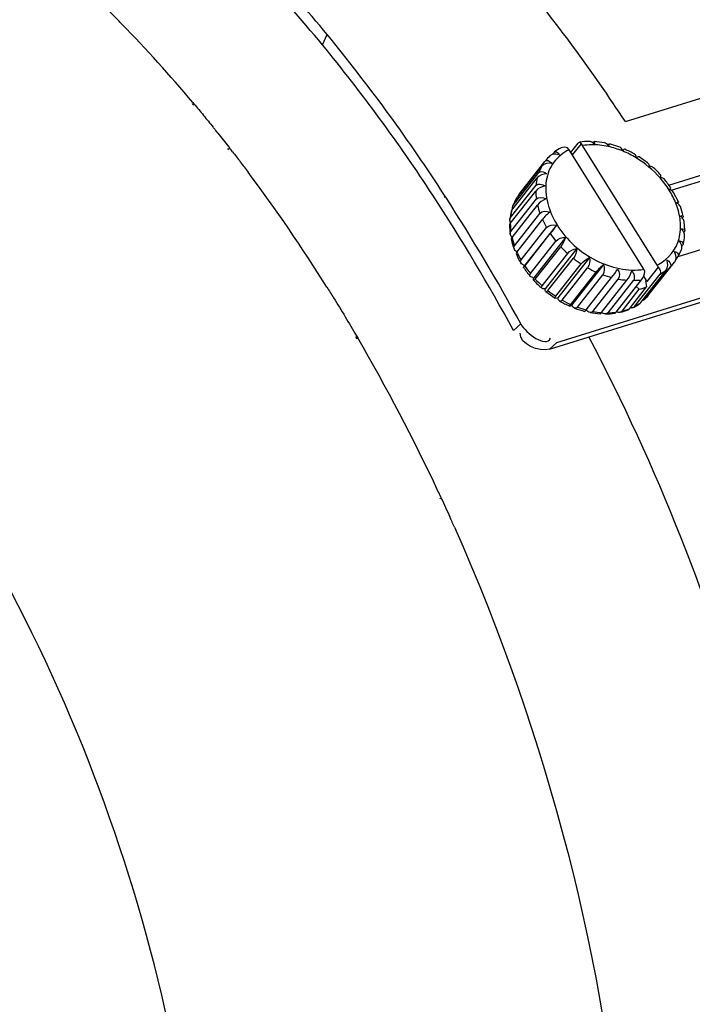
# Paper-space layout 'Sheet' of a CAD drawing. Header units: inches. Extents: x 0.2 to 10.8, y 0.2 to 8.3.
# Tile 306 of 545: x 5.274 to 5.454, y 6.7 to 6.964. Entities that reach past the tile are written whole.
import ezdxf

# ---------------------------------------------------------------- set-up
doc = ezdxf.new("R2010")
doc.units = ezdxf.units.IN
doc.header["$MEASUREMENT"] = 0
doc.layers.get('0').update_dxf_attribs({"lineweight": 5})
doc.layers.add('02___PRT_ALL_AXES', color=7, linetype='Continuous')

psp = doc.layouts.new('Sheet')

# ---------------------------------------------------------------- linework, layer by layer
at = {"color": 0, "linetype": 'ByBlock', "lineweight": -3}
for p, q in [((5.355163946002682, 6.957327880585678), (5.356476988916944, 6.960046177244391)), ((5.436450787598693, 6.936726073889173), (5.469488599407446, 6.947007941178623)), ((5.320404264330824, 6.941877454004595), (5.320740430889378, 6.941477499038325)), ((5.320254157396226, 6.941554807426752), (5.320580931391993, 6.941136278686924)), ((5.424197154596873, 6.931247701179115), (5.424553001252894, 6.93077089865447)), ((5.428122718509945, 6.931381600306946), (5.428131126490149, 6.930700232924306)), ((5.329689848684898, 6.929469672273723), (5.329968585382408, 6.929112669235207)), ((5.329994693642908, 6.93004262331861), (5.330273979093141, 6.929684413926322)), ((5.417215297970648, 6.928375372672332), (5.41738088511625, 6.928539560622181)), ((5.421334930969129, 6.929170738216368), (5.420948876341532, 6.929649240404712)), ((5.441358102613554, 6.897127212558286), (5.421334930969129, 6.929170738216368)), ((5.421807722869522, 6.928414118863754), (5.423799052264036, 6.930946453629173)), ((5.424553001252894, 6.93077089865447), (5.422202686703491, 6.927782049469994)), ((5.424553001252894, 6.93077089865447), (5.424939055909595, 6.930292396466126)), ((5.44496222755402, 6.898248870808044), (5.424939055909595, 6.930292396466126)), ((5.431851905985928, 6.930349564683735), (5.432173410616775, 6.930721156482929)), ((5.434956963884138, 6.929852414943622), (5.432188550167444, 6.930727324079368)), ((5.408020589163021, 6.917341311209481), (5.414845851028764, 6.926020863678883)), ((5.415001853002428, 6.92622384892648), (5.414845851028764, 6.926020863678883)), ((5.416815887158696, 6.927867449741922), (5.417215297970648, 6.928375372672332)), ((5.448099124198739, 6.919684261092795), (5.469889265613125, 6.926465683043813)), ((5.40722428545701, 6.916129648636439), (5.414049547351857, 6.924809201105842)), ((5.448672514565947, 6.918309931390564), (5.468138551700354, 6.924368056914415)), ((5.405972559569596, 6.912974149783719), (5.412797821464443, 6.921653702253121)), ((5.406413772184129, 6.914401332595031), (5.413239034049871, 6.923080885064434)), ((5.405572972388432, 6.909424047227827), (5.412398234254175, 6.91810359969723)), ((5.405639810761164, 6.911004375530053), (5.41246507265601, 6.919683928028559)), ((5.448343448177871, 6.918432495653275), (5.448613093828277, 6.918882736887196)), ((5.388133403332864, 6.916308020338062), (5.387923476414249, 6.916621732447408)), ((5.388248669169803, 6.916463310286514), (5.388042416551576, 6.916782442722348)), ((5.405732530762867, 6.907298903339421), (5.412557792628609, 6.915978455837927)), ((5.40722428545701, 6.916129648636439), (5.407148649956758, 6.916017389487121)), ((5.450662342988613, 6.91523939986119), (5.449373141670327, 6.917756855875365)), ((5.406059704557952, 6.905655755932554), (5.412868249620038, 6.914314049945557)), ((5.406267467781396, 6.914137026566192), (5.406413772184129, 6.914401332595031)), ((5.406687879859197, 6.903446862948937), (5.413513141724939, 6.912126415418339)), ((5.4073727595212, 6.901784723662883), (5.414187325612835, 6.910450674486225)), ((5.40846410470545, 6.89961660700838), (5.415289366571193, 6.908296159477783)), ((5.417940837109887, 6.90897074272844), (5.409422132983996, 6.898137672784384)), ((5.450614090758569, 6.900561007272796), (5.47965374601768, 6.909598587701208)), ((5.452384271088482, 6.907579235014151), (5.452202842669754, 6.909969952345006)), ((5.409472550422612, 6.898002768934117), (5.416297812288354, 6.906682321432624)), ((5.420395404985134, 6.905677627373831), (5.411876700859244, 6.894844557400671)), ((5.452104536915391, 6.907034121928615), (5.452192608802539, 6.907146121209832)), ((5.41098357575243, 6.895975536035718), (5.417808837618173, 6.904655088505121)), ((5.412282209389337, 6.894494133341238), (5.41910747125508, 6.90317368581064)), ((5.423407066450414, 6.902735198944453), (5.414888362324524, 6.891902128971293)), ((5.450617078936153, 6.900552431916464), (5.451498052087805, 6.90243309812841)), ((5.451547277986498, 6.903283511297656), (5.451793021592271, 6.90359601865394)), ((5.407362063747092, 6.901771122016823), (5.407100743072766, 6.901352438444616)), ((5.414136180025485, 6.89268278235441), (5.420961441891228, 6.901362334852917)), ((5.415668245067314, 6.891398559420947), (5.422493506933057, 6.900078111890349)), ((5.416126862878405, 6.875700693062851), (5.494216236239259, 6.900003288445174)), ((5.418050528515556, 6.87749124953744), (5.496139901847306, 6.901793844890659)), ((5.426844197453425, 6.900272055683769), (5.418325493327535, 6.889438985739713)), ((5.449959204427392, 6.899700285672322), (5.450541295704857, 6.90044051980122)), ((5.450616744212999, 6.900552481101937), (5.450541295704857, 6.90044051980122)), ((5.409472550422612, 6.898002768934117), (5.409153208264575, 6.897632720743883)), ((5.417784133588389, 6.88988225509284), (5.424609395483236, 6.898561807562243)), ((5.419482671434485, 6.888851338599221), (5.426307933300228, 6.897530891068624)), ((5.430556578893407, 6.898395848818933), (5.422037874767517, 6.887562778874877)), ((5.44055028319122, 6.888194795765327), (5.447375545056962, 6.896874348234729)), ((5.441647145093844, 6.896525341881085), (5.441358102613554, 6.897127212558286)), ((5.441666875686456, 6.889137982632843), (5.448492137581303, 6.897817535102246)), ((5.445251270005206, 6.897647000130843), (5.442228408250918, 6.89380288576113)), ((5.44496222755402, 6.898248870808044), (5.445251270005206, 6.897647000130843)), ((5.449589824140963, 6.899026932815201), (5.449757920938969, 6.899245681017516)), ((5.421768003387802, 6.887696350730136), (5.428593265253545, 6.896375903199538)), ((5.423558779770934, 6.886963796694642), (5.43038404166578, 6.895643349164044)), ((5.425943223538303, 6.886258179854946), (5.432738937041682, 6.894900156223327)), ((5.427718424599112, 6.885818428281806), (5.434543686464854, 6.894497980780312)), ((5.430048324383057, 6.885530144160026), (5.436865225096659, 6.894199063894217)), ((5.433966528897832, 6.885623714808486), (5.440791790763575, 6.894303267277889)), ((5.438909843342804, 6.887162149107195), (5.445735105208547, 6.895841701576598)), ((5.441304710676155, 6.895281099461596), (5.442228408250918, 6.89380288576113)), ((5.431779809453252, 6.885465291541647), (5.438605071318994, 6.894144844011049)), ((5.435565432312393, 6.885919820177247), (5.440172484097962, 6.891778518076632)), ((5.437521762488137, 6.886528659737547), (5.442128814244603, 6.892387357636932)), ((5.440172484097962, 6.891778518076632), (5.43934913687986, 6.892468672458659)), ((5.442228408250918, 6.89380288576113), (5.441818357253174, 6.894051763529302)), ((5.441818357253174, 6.894051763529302), (5.442128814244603, 6.892387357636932)), ((5.415100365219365, 6.891143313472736), (5.41762673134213, 6.889332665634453)), ((5.418325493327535, 6.889438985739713), (5.417661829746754, 6.889315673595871)), ((5.441574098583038, 6.889036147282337), (5.442763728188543, 6.890346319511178)), ((5.44038482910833, 6.88803070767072), (5.44055028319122, 6.888194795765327)), ((5.431779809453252, 6.885465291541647), (5.431115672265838, 6.885144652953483)), ((5.408379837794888, 6.882487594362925), (5.406455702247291, 6.880696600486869)), ((5.364068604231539, 6.879063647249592), (5.364438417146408, 6.878475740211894)), ((5.364289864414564, 6.879314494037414), (5.364644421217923, 6.878707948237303)), ((5.418050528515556, 6.87749124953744), (5.416126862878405, 6.875700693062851)), ((5.3866998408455, 6.835845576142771), (5.386840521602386, 6.835566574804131)), ((5.386928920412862, 6.836016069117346), (5.387061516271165, 6.835730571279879))]:
    psp.add_line(p, q, dxfattribs=at)
for centre, radius, start, end in [((5.050020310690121, 6.682022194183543), 0.4628202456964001, 33.38965720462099, 39.42371606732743), ((5.042797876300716, 6.710235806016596), 0.3615149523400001, 44.33750378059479, 44.49820812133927), ((5.027803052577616, 6.69593558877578), 0.382234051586, 40.0482617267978, 44.29978786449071), ((4.997578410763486, 6.665074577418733), 0.4645604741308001, 33.04847062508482, 39.41610476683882), ((5.00067141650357, 6.66595027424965), 0.4588745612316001, 33.16362278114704, 39.41873339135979), ((5.002376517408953, 6.674405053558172), 0.4155526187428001, 38.75547391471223, 38.88024852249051), ((5.001252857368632, 6.673503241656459), 0.4169934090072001, 38.59375236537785, 38.75545314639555), ((5.426758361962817, 6.912920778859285), 0.0185054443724, 90.2464503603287, 97.95503633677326), ((5.426641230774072, 6.909373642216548), 0.02205793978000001, 79.10832376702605, 86.14865854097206), ((4.99459302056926, 6.668253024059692), 0.4254739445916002, 37.7328693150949, 37.91178377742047), ((5.425396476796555, 6.917779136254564), 0.013417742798, 117.6284792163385, 126.6831181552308), ((5.427561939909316, 6.910735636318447), 0.0197740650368, 77.44356148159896, 90.7746410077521), ((5.425759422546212, 6.904599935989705), 0.0261910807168, 58.73452800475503, 67.81073117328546), ((5.424884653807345, 6.903488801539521), 0.02822420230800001, 60.08593744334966, 66.26602123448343), ((5.424855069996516, 6.918472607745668), 0.012536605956, 133.7158013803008, 141.8083470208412), ((5.42421350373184, 6.902349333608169), 0.02954720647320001, 51.35579120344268, 57.38578645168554), ((5.424466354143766, 6.918869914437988), 0.0119910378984, 150.3097747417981, 159.4407083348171), ((5.424453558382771, 6.902606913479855), 0.02919541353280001, 42.63841036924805, 48.70735782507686), ((4.968576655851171, 6.649065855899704), 0.4578001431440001, 32.09712240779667, 36.78290808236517), ((5.426132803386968, 6.918388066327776), 0.0137290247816, 166.2395145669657, 174.5838762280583), ((5.426607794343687, 6.904845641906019), 0.02545607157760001, 32.03170734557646, 41.18419220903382), ((5.425925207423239, 6.903875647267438), 0.02725139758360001, 33.56754712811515, 39.86453886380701), ((4.970131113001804, 6.646465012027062), 0.4977161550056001, 32.89598719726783, 33.12103776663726), ((5.429048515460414, 6.91828516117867), 0.0166512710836, 180.6247520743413, 187.9628093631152), ((4.956016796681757, 6.636382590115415), 0.5124300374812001, 28.47500584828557, 33.19984528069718), ((4.951327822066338, 6.634628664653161), 0.5199332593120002, 28.47094024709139, 32.82393279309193), ((5.418358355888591, 6.909620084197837), 0.01290699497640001, 150.2871294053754, 159.5146811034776), ((5.41765712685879, 6.910183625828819), 0.0120084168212, 150.9599646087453, 159.4374824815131), ((5.417395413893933, 6.91031955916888), 0.0117136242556, 150.2635441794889, 150.9198698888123), ((5.419880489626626, 6.909181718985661), 0.0144939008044, 166.0956167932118, 174.8151210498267), ((5.419413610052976, 6.90969401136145), 0.0138359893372, 167.6687280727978, 174.5655476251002), ((5.418765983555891, 6.909824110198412), 0.0131755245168, 166.1675948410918, 167.6199704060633), ((5.432723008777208, 6.918978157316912), 0.0203952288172, 193.2197352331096, 199.6302121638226), ((5.431889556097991, 6.906847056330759), 0.02055811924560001, 12.81137756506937, 20.11511673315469), ((5.436395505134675, 6.920451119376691), 0.02435594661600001, 204.2422559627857, 209.9375072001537), ((5.422223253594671, 6.909605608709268), 0.0166512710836, 180.6247520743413, 187.9628093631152), ((5.42588017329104, 6.909724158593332), 0.0205623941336, 192.8116371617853, 200.1138673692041), ((5.425897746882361, 6.910298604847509), 0.0203952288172, 193.2197352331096, 199.6302121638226), ((5.439298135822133, 6.922249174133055), 0.02777304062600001, 214.0905410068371, 219.3084592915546), ((5.437887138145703, 6.907388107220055), 0.0144918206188, 346.0948295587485, 354.815767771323), ((5.440922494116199, 6.923647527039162), 0.02991777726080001, 223.183486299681, 228.1489025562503), ((5.429216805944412, 6.911066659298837), 0.0241619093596, 203.7623498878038, 210.4734112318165), ((5.429570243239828, 6.911771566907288), 0.0243559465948, 204.2422559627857, 209.9375072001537), ((5.441188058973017, 6.923930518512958), 0.03030550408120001, 231.9120864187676, 236.8350501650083), ((5.43184893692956, 6.912700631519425), 0.02726190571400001, 213.568331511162, 219.8628574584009), ((5.432472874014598, 6.91356962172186), 0.02777304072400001, 214.0905410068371, 219.3084592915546), ((5.440449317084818, 6.922673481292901), 0.02884663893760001, 240.6445368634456, 245.7321501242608), ((5.439889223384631, 6.906947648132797), 0.0125505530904, 297.7611536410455, 306.6191641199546), ((5.440478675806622, 6.906193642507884), 0.0115920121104, 313.7324452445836, 321.8052043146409), ((5.433314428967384, 6.913966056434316), 0.02919909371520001, 222.6392509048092, 228.7074428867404), ((5.434097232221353, 6.91496797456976), 0.02991777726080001, 223.183486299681, 228.1489025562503), ((5.439340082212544, 6.919919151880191), 0.0258751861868, 249.7495344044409, 255.2196071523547), ((5.43851550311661, 6.916180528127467), 0.0220433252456, 259.6196227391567, 265.7065228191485), ((5.438391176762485, 6.912268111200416), 0.018124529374, 270.6761852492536, 277.6112556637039), ((5.436761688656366, 6.906185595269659), 0.0148053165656, 283.3192328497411, 291.254632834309), ((5.434362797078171, 6.915250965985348), 0.03030550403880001, 231.9120864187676, 236.8350501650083), ((5.433653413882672, 6.897514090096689), 0.0115920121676, 313.7324452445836, 321.8052043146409), ((5.432880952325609, 6.913081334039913), 0.02822418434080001, 240.0858675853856, 246.2659336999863), ((5.433624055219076, 6.913993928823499), 0.02884663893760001, 240.6445368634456, 245.7321501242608), ((5.43187416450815, 6.910585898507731), 0.02553179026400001, 249.2022985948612, 255.7213163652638), ((5.432514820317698, 6.911239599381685), 0.02587518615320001, 249.7495344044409, 255.2196071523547), ((5.431541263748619, 6.900670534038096), 0.0154750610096, 283.0200401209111, 291.4606244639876), ((5.432114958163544, 6.900469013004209), 0.0149527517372, 283.3417303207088, 289.7243316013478), ((5.432368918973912, 6.898790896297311), 0.0134177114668, 297.6278547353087, 306.6848383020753), ((5.433039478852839, 6.898310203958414), 0.0125992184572, 297.7704815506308, 305.5561389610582), ((5.433293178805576, 6.897938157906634), 0.012149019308, 305.6030559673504, 306.6796796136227), ((5.431123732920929, 6.907193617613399), 0.02205498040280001, 259.1085003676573, 266.1497520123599), ((5.431690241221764, 6.907500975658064), 0.0220433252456, 259.6196227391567, 265.7065228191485), ((5.431008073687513, 6.903639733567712), 0.0184957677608, 270.2439578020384, 277.9564464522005), ((5.431565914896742, 6.903588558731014), 0.0181245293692, 270.6761852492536, 277.6112556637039), ((4.918321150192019, 6.618585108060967), 0.5165930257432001, 25.08957719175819, 30.23417251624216), ((4.902176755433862, 6.610706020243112), 0.5345552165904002, 24.92873709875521, 25.12064774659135), ((4.898743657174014, 6.609131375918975), 0.5383322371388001, 24.1531143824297, 24.3105098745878), ((4.897941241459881, 6.608771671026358), 0.5392115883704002, 23.98068100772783, 24.15310206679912)]:
    psp.add_arc(centre, radius, start, end, dxfattribs=at)
for points, knots in [([(5.039905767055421, 6.987479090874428), (5.054727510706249, 7.005026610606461), (5.091835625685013, 7.034540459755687), (5.193310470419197, 7.048421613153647), (5.263581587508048, 7.00134691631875), (5.30065650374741, 6.963616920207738)], [0, 0, 0, 0, 0.2339893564, 0.4611403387, 1, 1, 1, 1]), ([(5.320740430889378, 6.941477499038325), (5.321603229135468, 6.940449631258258), (5.323322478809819, 6.938380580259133), (5.32502124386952, 6.936294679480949), (5.325867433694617, 6.935245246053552)], [0, 0, 0, 0, 0.4988658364, 1, 1, 1, 1]), ([(5.327170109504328, 6.93362138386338), (5.327643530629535, 6.933028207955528), (5.328588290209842, 6.931837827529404), (5.329526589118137, 6.930642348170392), (5.329994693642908, 6.93004262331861)], [0, 0, 0, 0, 0.4993924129, 1, 1, 1, 1]), ([(5.423799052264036, 6.930946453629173), (5.423860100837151, 6.931024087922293), (5.423974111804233, 6.931148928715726), (5.424127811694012, 6.931237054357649), (5.424197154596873, 6.931247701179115)], [0, 0, 0, 0, 0.5846769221, 1, 1, 1, 1]), ([(5.427725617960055, 6.931050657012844), (5.427795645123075, 6.931139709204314), (5.427905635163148, 6.931264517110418), (5.428061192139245, 6.931384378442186), (5.428122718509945, 6.931381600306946)], [0, 0, 0, 0, 0.6478144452, 1, 1, 1, 1]), ([(5.331088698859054, 6.928634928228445), (5.331785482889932, 6.927734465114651), (5.333174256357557, 6.925924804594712), (5.334548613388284, 6.924104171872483), (5.335233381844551, 6.923189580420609)], [0, 0, 0, 0, 0.4991310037, 1, 1, 1, 1]), ([(5.421334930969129, 6.929170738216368), (5.41974823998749, 6.928408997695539), (5.416845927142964, 6.926103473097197), (5.413963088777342, 6.918719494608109), (5.417537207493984, 6.907683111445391), (5.427605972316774, 6.898724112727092), (5.437091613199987, 6.896411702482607), (5.441358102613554, 6.897127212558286)], [0, 0, 0, 0, 0.1056853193, 0.2120642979, 0.456899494, 0.7402359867, 1, 1, 1, 1]), ([(5.417381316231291, 6.928537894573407), (5.417678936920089, 6.928755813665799), (5.418422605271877, 6.928413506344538), (5.418656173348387, 6.92793945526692), (5.418736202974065, 6.927776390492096)], [0, 0, 0, 0, 0.670046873, 1, 1, 1, 1]), ([(5.428131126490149, 6.930700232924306), (5.428066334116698, 6.930763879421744), (5.427933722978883, 6.930885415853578), (5.427791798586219, 6.930996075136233), (5.427719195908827, 6.93104734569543)], [0, 0, 0, 0, 0.5054051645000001, 1, 1, 1, 1]), ([(5.431902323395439, 6.930214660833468), (5.431889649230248, 6.930231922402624), (5.431864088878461, 6.930266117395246), (5.431837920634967, 6.930299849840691), (5.431824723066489, 6.930316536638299)], [0, 0, 0, 0, 0.5016385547, 1, 1, 1, 1]), ([(5.43218822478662, 6.930726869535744), (5.432238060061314, 6.930708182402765), (5.432003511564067, 6.930453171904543), (5.431979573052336, 6.930334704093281), (5.431902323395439, 6.930214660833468)], [0, 0, 0, 0, 0.2715843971, 1, 1, 1, 1]), ([(5.436243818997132, 6.92932507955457), (5.436183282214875, 6.929347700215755), (5.435988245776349, 6.929189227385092), (5.435835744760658, 6.92909454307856), (5.435727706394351, 6.929007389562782)], [0, 0, 0, 0, 0.3176703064, 1, 1, 1, 1]), ([(5.414845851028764, 6.926020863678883), (5.415035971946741, 6.92626263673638), (5.415938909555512, 6.926440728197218), (5.416455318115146, 6.925818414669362), (5.416701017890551, 6.925483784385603)], [0, 0, 0, 0, 0.4255765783, 1, 1, 1, 1]), ([(5.416821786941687, 6.9278604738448), (5.416700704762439, 6.927824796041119), (5.416477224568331, 6.927739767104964), (5.416274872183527, 6.927608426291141), (5.416192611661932, 6.927532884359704)], [0, 0, 0, 0, 0.5305676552, 1, 1, 1, 1]), ([(5.439440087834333, 6.927131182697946), (5.439394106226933, 6.927308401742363), (5.439295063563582, 6.927613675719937), (5.439081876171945, 6.927882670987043), (5.438958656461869, 6.927945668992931)], [0, 0, 0, 0, 0.5695180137, 1, 1, 1, 1]), ([(5.440138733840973, 6.927237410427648), (5.440061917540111, 6.927285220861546), (5.439796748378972, 6.927258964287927), (5.439578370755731, 6.927186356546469), (5.439440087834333, 6.927131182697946)], [0, 0, 0, 0, 0.37800165, 1, 1, 1, 1]), ([(5.413239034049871, 6.923080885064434), (5.413564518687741, 6.923494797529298), (5.414667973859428, 6.923332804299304), (5.415213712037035, 6.922843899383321), (5.4153843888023, 6.922676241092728)], [0, 0, 0, 0, 0.6875863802, 1, 1, 1, 1]), ([(5.442877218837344, 6.924668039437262), (5.442874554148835, 6.924827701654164), (5.442861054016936, 6.925087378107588), (5.442749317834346, 6.925357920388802), (5.442662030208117, 6.925417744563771)], [0, 0, 0, 0, 0.6014359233, 1, 1, 1, 1]), ([(5.443718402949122, 6.924542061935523), (5.443626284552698, 6.924620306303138), (5.443329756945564, 6.924699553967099), (5.443043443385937, 6.924687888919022), (5.442877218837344, 6.924668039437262)], [0, 0, 0, 0, 0.4192732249, 1, 1, 1, 1]), ([(5.445888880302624, 6.921725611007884), (5.445926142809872, 6.921865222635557), (5.445971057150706, 6.922060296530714), (5.445984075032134, 6.922324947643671), (5.445926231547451, 6.922373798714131)], [0, 0, 0, 0, 0.6561841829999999, 1, 1, 1, 1]), ([(5.446841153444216, 6.921342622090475), (5.446741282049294, 6.921459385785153), (5.446423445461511, 6.92163689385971), (5.446081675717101, 6.921705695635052), (5.445888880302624, 6.921725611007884)], [0, 0, 0, 0, 0.4421933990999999, 1, 1, 1, 1]), ([(5.40780952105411, 6.916866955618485), (5.407830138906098, 6.916952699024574), (5.407880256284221, 6.917112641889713), (5.407960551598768, 6.917261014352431), (5.40800750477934, 6.917324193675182)], [0, 0, 0, 0, 0.528373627, 1, 1, 1, 1]), ([(5.405972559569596, 6.912974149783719), (5.405934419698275, 6.912925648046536), (5.405869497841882, 6.912827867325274), (5.405826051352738, 6.912718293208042), (5.405812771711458, 6.912664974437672)], [0, 0, 0, 0, 0.5289494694, 1, 1, 1, 1]), ([(5.406222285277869, 6.913285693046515), (5.406200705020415, 6.913434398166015), (5.406183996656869, 6.91372029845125), (5.406229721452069, 6.914005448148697), (5.406272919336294, 6.91413278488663)], [0, 0, 0, 0, 0.5277428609, 1, 1, 1, 1]), ([(5.450134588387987, 6.914407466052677), (5.450107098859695, 6.914481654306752), (5.450051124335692, 6.914629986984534), (5.449993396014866, 6.914777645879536), (5.449964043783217, 6.914851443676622)], [0, 0, 0, 0, 0.4990431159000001, 1, 1, 1, 1]), ([(5.450133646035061, 6.914932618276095), (5.450250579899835, 6.915026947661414), (5.450340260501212, 6.91511202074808), (5.450637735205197, 6.915279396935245), (5.45065200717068, 6.915228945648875)], [0, 0, 0, 0, 0.7412974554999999, 1, 1, 1, 1]), ([(5.450394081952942, 6.914786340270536), (5.450352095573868, 6.914812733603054), (5.450266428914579, 6.914863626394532), (5.45017838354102, 6.914910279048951), (5.450133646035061, 6.914932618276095)], [0, 0, 0, 0, 0.497932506, 1, 1, 1, 1]), ([(5.45065200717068, 6.915228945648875), (5.450666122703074, 6.915179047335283), (5.450558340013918, 6.915017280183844), (5.45047463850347, 6.914889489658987), (5.450403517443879, 6.914799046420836)], [0, 0, 0, 0, 0.3106780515, 1, 1, 1, 1]), ([(5.405660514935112, 6.909535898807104), (5.405587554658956, 6.909689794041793), (5.405479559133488, 6.910000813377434), (5.405448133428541, 6.910330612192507), (5.405459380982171, 6.910486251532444)], [0, 0, 0, 0, 0.521860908, 1, 1, 1, 1]), ([(5.405459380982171, 6.910486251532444), (5.405466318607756, 6.910582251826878), (5.405498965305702, 6.910766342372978), (5.405585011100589, 6.910934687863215), (5.405639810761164, 6.911004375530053)], [0, 0, 0, 0, 0.5205445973, 1, 1, 1, 1]), ([(5.451181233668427, 6.911378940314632), (5.451346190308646, 6.911444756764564), (5.451563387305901, 6.9115778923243), (5.451905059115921, 6.911480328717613), (5.45192209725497, 6.91139590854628)], [0, 0, 0, 0, 0.6734380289, 1, 1, 1, 1]), ([(5.45170407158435, 6.910913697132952), (5.451626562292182, 6.910999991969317), (5.451460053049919, 6.911164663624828), (5.4512769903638, 6.911310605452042), (5.451181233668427, 6.911378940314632)], [0, 0, 0, 0, 0.4964778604, 1, 1, 1, 1]), ([(5.452202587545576, 6.909969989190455), (5.452179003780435, 6.910137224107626), (5.452047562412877, 6.910481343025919), (5.451831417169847, 6.910771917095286), (5.45170407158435, 6.910913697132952)], [0, 0, 0, 0, 0.4698377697, 1, 1, 1, 1]), ([(5.45192209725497, 6.91139590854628), (5.451935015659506, 6.911331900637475), (5.45188365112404, 6.911156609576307), (5.451787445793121, 6.911018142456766), (5.451722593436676, 6.910935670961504)], [0, 0, 0, 0, 0.3836246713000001, 1, 1, 1, 1]), ([(5.405572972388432, 6.909424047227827), (5.405517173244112, 6.90935308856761), (5.405428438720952, 6.909219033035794), (5.4053816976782, 6.909060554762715), (5.405381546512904, 6.908991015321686)], [0, 0, 0, 0, 0.5648596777, 1, 1, 1, 1]), ([(5.451440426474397, 6.907926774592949), (5.451662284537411, 6.907953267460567), (5.452040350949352, 6.90802847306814), (5.452368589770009, 6.907712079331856), (5.452371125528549, 6.907573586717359)], [0, 0, 0, 0, 0.6173068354, 1, 1, 1, 1]), ([(5.452371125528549, 6.907573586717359), (5.4523723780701, 6.907505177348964), (5.452333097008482, 6.907348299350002), (5.452247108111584, 6.907215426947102), (5.452192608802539, 6.907146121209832)], [0, 0, 0, 0, 0.4369479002, 1, 1, 1, 1]), ([(5.405579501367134, 6.90659783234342), (5.405561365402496, 6.90672340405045), (5.405559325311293, 6.906972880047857), (5.405659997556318, 6.907206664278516), (5.405732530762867, 6.907298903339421)], [0, 0, 0, 0, 0.5195169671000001, 1, 1, 1, 1]), ([(5.406041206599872, 6.905670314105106), (5.405920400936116, 6.905806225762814), (5.40571667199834, 6.906094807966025), (5.405603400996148, 6.906432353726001), (5.405579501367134, 6.90659783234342)], [0, 0, 0, 0, 0.5209791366, 1, 1, 1, 1]), ([(5.406042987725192, 6.905634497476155), (5.405975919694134, 6.905549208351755), (5.405878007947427, 6.905408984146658), (5.40581511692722, 6.905229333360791), (5.405829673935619, 6.905164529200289)], [0, 0, 0, 0, 0.6202880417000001, 1, 1, 1, 1]), ([(5.452318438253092, 6.906079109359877), (5.452333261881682, 6.906234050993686), (5.452301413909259, 6.906568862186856), (5.452179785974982, 6.906878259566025), (5.452102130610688, 6.907033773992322)], [0, 0, 0, 0, 0.4724170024, 1, 1, 1, 1]), ([(5.406587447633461, 6.902653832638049), (5.406541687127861, 6.90278696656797), (5.406497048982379, 6.903069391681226), (5.406604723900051, 6.903341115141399), (5.406687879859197, 6.903446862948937)], [0, 0, 0, 0, 0.5113542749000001, 1, 1, 1, 1]), ([(5.451496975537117, 6.902433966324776), (5.451543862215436, 6.902560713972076), (5.451597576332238, 6.902846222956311), (5.451577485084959, 6.903133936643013), (5.451552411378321, 6.903282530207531)], [0, 0, 0, 0, 0.4727950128, 1, 1, 1, 1]), ([(5.451943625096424, 6.903903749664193), (5.451932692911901, 6.903850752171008), (5.451893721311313, 6.903741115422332), (5.451830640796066, 6.903643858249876), (5.451793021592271, 6.90359601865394)], [0, 0, 0, 0, 0.4706632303, 1, 1, 1, 1]), ([(5.408405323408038, 6.898816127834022), (5.408339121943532, 6.898937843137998), (5.408260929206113, 6.899226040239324), (5.408376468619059, 6.899505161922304), (5.40846410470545, 6.89961660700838)], [0, 0, 0, 0, 0.4942556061, 1, 1, 1, 1]), ([(5.447548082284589, 6.899626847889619), (5.44775155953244, 6.899525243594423), (5.448372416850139, 6.899209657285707), (5.448798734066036, 6.898207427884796), (5.448492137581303, 6.897817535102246)], [0, 0, 0, 0, 0.3143807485, 1, 1, 1, 1]), ([(5.449583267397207, 6.901919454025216), (5.449771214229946, 6.901862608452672), (5.450339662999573, 6.901699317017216), (5.450810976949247, 6.90091687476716), (5.450615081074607, 6.900552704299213)], [0, 0, 0, 0, 0.3219620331, 1, 1, 1, 1]), ([(5.449757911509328, 6.899245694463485), (5.449805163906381, 6.899308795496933), (5.449887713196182, 6.899454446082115), (5.449941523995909, 6.899612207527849), (5.4499635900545, 6.899696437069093)], [0, 0, 0, 0, 0.4751673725, 1, 1, 1, 1]), ([(5.409134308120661, 6.897627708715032), (5.409109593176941, 6.897679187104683), (5.40929055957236, 6.897861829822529), (5.409347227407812, 6.898021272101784), (5.409422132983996, 6.898137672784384)], [0, 0, 0, 0, 0.2920565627, 1, 1, 1, 1]), ([(5.44496222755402, 6.898248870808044), (5.445032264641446, 6.898282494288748), (5.445171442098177, 6.898350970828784), (5.445309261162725, 6.89842214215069), (5.445377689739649, 6.898458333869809)], [0, 0, 0, 0, 0.5009025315, 1, 1, 1, 1]), ([(5.410933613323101, 6.895231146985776), (5.410859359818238, 6.895328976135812), (5.410768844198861, 6.895606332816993), (5.410896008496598, 6.895864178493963), (5.41098357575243, 6.895975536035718)], [0, 0, 0, 0, 0.4643717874, 1, 1, 1, 1]), ([(5.411876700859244, 6.894844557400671), (5.4116837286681, 6.894864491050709), (5.411340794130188, 6.894921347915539), (5.411025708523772, 6.895109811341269), (5.410933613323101, 6.895231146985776)], [0, 0, 0, 0, 0.5601611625, 1, 1, 1, 1]), ([(5.411835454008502, 6.894188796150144), (5.411784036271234, 6.894248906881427), (5.411799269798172, 6.894502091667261), (5.411839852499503, 6.894706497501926), (5.411876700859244, 6.894844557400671)], [0, 0, 0, 0, 0.3563229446, 1, 1, 1, 1]), ([(5.412282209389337, 6.894494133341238), (5.412199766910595, 6.894389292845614), (5.412116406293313, 6.894243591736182), (5.411871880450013, 6.8941462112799), (5.411835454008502, 6.894188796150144)], [0, 0, 0, 0, 0.7041423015, 1, 1, 1, 1]), ([(5.356401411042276, 6.892320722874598), (5.356701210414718, 6.891843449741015), (5.357299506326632, 6.890887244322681), (5.357894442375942, 6.889928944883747), (5.358191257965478, 6.88944897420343)], [0, 0, 0, 0, 0.499684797, 1, 1, 1, 1]), ([(5.414054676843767, 6.892032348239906), (5.413985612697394, 6.892101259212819), (5.41391390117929, 6.892362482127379), (5.41405141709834, 6.892574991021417), (5.414136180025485, 6.89268278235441)], [0, 0, 0, 0, 0.4157111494, 1, 1, 1, 1]), ([(5.414888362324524, 6.891902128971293), (5.41472128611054, 6.89188217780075), (5.414437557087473, 6.891860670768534), (5.41413884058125, 6.891948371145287), (5.414054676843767, 6.892032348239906)], [0, 0, 0, 0, 0.5859628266, 1, 1, 1, 1]), ([(5.415101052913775, 6.891145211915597), (5.415018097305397, 6.891214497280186), (5.414913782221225, 6.891481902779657), (5.414891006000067, 6.891743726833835), (5.414888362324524, 6.891902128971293)], [0, 0, 0, 0, 0.4055553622, 1, 1, 1, 1]), ([(5.358191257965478, 6.88944897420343), (5.359225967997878, 6.887775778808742), (5.361279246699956, 6.884409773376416), (5.363291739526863, 6.881019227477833), (5.364289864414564, 6.879314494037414)], [0, 0, 0, 0, 0.4989655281, 1, 1, 1, 1]), ([(5.415668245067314, 6.891398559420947), (5.415582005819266, 6.891288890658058), (5.415439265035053, 6.891098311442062), (5.415165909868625, 6.891091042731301), (5.415101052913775, 6.891145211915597)], [0, 0, 0, 0, 0.6227853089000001, 1, 1, 1, 1]), ([(5.417628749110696, 6.889334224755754), (5.417573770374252, 6.889375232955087), (5.417570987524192, 6.88962872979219), (5.417702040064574, 6.88977785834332), (5.417784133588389, 6.88988225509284)], [0, 0, 0, 0, 0.3405628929, 1, 1, 1, 1]), ([(5.418806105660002, 6.888620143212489), (5.418686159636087, 6.888692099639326), (5.418480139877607, 6.88896016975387), (5.418371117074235, 6.889263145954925), (5.418325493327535, 6.889438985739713)], [0, 0, 0, 0, 0.435018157, 1, 1, 1, 1]), ([(5.44157376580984, 6.889036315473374), (5.44149247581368, 6.888959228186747), (5.441294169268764, 6.888823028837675), (5.441071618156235, 6.88873567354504), (5.44095125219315, 6.888700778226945)], [0, 0, 0, 0, 0.4719969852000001, 1, 1, 1, 1]), ([(5.419482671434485, 6.888851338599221), (5.419393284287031, 6.888737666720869), (5.419197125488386, 6.888537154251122), (5.418902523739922, 6.888562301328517), (5.418806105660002, 6.888620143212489)], [0, 0, 0, 0, 0.5625774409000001, 1, 1, 1, 1]), ([(5.421529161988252, 6.887252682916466), (5.421491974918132, 6.887280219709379), (5.421618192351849, 6.887495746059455), (5.421691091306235, 6.887598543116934), (5.421768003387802, 6.887696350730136)], [0, 0, 0, 0, 0.2710779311, 1, 1, 1, 1]), ([(5.422037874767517, 6.887562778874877), (5.421928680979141, 6.887474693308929), (5.421792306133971, 6.887389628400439), (5.421577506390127, 6.887216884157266), (5.421529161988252, 6.887252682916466)], [0, 0, 0, 0, 0.6998953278, 1, 1, 1, 1]), ([(5.423558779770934, 6.886963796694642), (5.423468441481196, 6.886848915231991), (5.423238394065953, 6.886654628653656), (5.422932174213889, 6.886670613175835), (5.422808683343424, 6.886719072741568)], [0, 0, 0, 0, 0.5241883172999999, 1, 1, 1, 1]), ([(5.437161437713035, 6.886393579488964), (5.437221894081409, 6.886415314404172), (5.437342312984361, 6.886459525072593), (5.437462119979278, 6.886505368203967), (5.437521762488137, 6.886528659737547)], [0, 0, 0, 0, 0.5008404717, 1, 1, 1, 1]), ([(5.437203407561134, 6.886282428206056), (5.437262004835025, 6.886303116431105), (5.437381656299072, 6.88637212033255), (5.437476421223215, 6.886471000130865), (5.437521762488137, 6.886528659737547)], [0, 0, 0, 0, 0.45863462, 1, 1, 1, 1]), ([(5.438590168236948, 6.886904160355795), (5.438461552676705, 6.886836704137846), (5.438163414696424, 6.886741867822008), (5.437853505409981, 6.886731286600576), (5.437691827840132, 6.886740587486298)], [0, 0, 0, 0, 0.4727958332, 1, 1, 1, 1]), ([(5.438909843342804, 6.887162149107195), (5.438868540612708, 6.887109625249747), (5.438769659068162, 6.887011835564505), (5.438652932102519, 6.886937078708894), (5.438590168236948, 6.886904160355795)], [0, 0, 0, 0, 0.4852772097, 1, 1, 1, 1]), ([(5.425585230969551, 6.885854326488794), (5.425631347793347, 6.885858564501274), (5.425730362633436, 6.886026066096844), (5.425840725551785, 6.88612783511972), (5.42591367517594, 6.886220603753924)], [0, 0, 0, 0, 0.2818236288, 1, 1, 1, 1]), ([(5.427718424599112, 6.885818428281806), (5.427630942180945, 6.885707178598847), (5.42739389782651, 6.885523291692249), (5.427094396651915, 6.885508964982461), (5.426956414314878, 6.885536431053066)], [0, 0, 0, 0, 0.5014825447, 1, 1, 1, 1]), ([(5.429646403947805, 6.885195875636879), (5.429707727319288, 6.88519577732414), (5.429861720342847, 6.885307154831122), (5.429971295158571, 6.885432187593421), (5.430039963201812, 6.885519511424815)], [0, 0, 0, 0, 0.3556789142, 1, 1, 1, 1]), ([(5.433572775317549, 6.885338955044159), (5.433640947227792, 6.885348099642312), (5.433794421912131, 6.88542659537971), (5.43390722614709, 6.885548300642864), (5.433966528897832, 6.885623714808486)], [0, 0, 0, 0, 0.4175709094, 1, 1, 1, 1]), ([(5.435027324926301, 6.88559389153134), (5.434871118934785, 6.885556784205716), (5.434523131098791, 6.885546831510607), (5.434190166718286, 6.8856305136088), (5.434020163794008, 6.885689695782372)], [0, 0, 0, 0, 0.4714343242, 1, 1, 1, 1]), ([(5.435565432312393, 6.885919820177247), (5.435501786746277, 6.885838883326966), (5.435336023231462, 6.885697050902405), (5.435134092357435, 6.885619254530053), (5.435027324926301, 6.88559389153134)], [0, 0, 0, 0, 0.4840742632, 1, 1, 1, 1]), ([(5.387061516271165, 6.835730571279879), (5.387445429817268, 6.834903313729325), (5.388209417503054, 6.83324599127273), (5.388964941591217, 6.831584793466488), (5.389340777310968, 6.830752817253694)], [0, 0, 0, 0, 0.4997459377, 1, 1, 1, 1])]:
    psp.add_open_spline(points, degree=3, knots=knots, dxfattribs=at)
for points in [[(5.355163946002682, 6.957327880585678), (5.343777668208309, 6.971143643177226), (5.331491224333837, 6.984284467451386), (5.318299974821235, 6.996388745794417)], [(5.356476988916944, 6.960046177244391), (5.345745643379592, 6.973067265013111), (5.334225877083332, 6.985491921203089), (5.32191279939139, 6.997028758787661)], [(5.427719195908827, 6.93104734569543), (5.427419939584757, 6.931258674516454), (5.427049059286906, 6.93141928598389), (5.426682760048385, 6.931413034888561)], [(5.420948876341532, 6.929649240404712), (5.420392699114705, 6.929847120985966), (5.419703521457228, 6.929931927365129), (5.419177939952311, 6.929663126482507)], [(5.427294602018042, 6.930507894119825), (5.426506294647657, 6.930492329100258), (5.425716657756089, 6.930422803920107), (5.424939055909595, 6.930292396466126)], [(5.431824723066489, 6.930316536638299), (5.431569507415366, 6.930639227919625), (5.431216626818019, 6.930953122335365), (5.430810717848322, 6.931020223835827)], [(5.435650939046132, 6.928851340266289), (5.434424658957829, 6.929349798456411), (5.433153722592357, 6.929752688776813), (5.431860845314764, 6.930036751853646)], [(5.435727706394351, 6.929007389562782), (5.435560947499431, 6.929347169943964), (5.435315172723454, 6.929720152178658), (5.434956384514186, 6.929840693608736)], [(5.418736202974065, 6.927776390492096), (5.418129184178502, 6.927975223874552), (5.417434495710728, 6.928041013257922), (5.416821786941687, 6.9278604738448)], [(5.445765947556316, 6.921608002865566), (5.443929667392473, 6.923708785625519), (5.441739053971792, 6.925541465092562), (5.439352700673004, 6.926987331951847)], [(5.416701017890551, 6.925483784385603), (5.415799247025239, 6.925619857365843), (5.414613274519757, 6.925526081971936), (5.414049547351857, 6.924809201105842)], [(5.4153843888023, 6.922676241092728), (5.414457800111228, 6.922644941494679), (5.413370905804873, 6.922382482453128), (5.412797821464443, 6.921653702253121)], [(5.414843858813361, 6.919476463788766), (5.413935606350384, 6.919254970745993), (5.412976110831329, 6.918838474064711), (5.412398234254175, 6.91810359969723)], [(5.41246507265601, 6.919683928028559), (5.412957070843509, 6.92030959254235), (5.414197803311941, 6.919941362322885), (5.414843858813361, 6.919476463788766)], [(5.449964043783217, 6.914851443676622), (5.449481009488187, 6.916065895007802), (5.448878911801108, 6.917237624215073), (5.448188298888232, 6.91834724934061)], [(5.449372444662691, 6.917756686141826), (5.449161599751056, 6.91810873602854), (5.448736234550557, 6.918313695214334), (5.448343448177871, 6.918432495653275)], [(5.412557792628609, 6.915978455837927), (5.413082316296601, 6.916645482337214), (5.41434747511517, 6.916410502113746), (5.415103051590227, 6.916024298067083)], [(5.415103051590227, 6.916024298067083), (5.414266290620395, 6.91560032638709), (5.413448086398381, 6.915051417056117), (5.412868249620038, 6.914314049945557)], [(5.413513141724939, 6.912126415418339), (5.414061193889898, 6.912823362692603), (5.415308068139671, 6.912746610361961), (5.416150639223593, 6.91247062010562)], [(5.451154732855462, 6.910145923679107), (5.451001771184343, 6.911598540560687), (5.450642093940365, 6.913037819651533), (5.450134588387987, 6.914407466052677)], [(5.451193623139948, 6.913917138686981), (5.451057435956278, 6.914286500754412), (5.450727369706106, 6.914576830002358), (5.450394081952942, 6.914786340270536)], [(5.416150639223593, 6.91247062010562), (5.415444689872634, 6.911851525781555), (5.414767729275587, 6.911188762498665), (5.414187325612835, 6.910450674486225)], [(5.450831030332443, 6.905333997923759), (5.451238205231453, 6.906889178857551), (5.451323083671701, 6.90854716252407), (5.451154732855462, 6.910145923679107)], [(5.405381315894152, 6.90899092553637), (5.405384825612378, 6.908191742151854), (5.405447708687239, 6.907391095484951), (5.405562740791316, 6.906600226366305)], [(5.415289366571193, 6.908296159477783), (5.415853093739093, 6.909013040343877), (5.417039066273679, 6.90910681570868), (5.417940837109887, 6.90897074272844)], [(5.417940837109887, 6.90897074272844), (5.417418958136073, 6.908190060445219), (5.416878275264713, 6.907420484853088), (5.416297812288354, 6.906682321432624)], [(5.452102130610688, 6.907033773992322), (5.451936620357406, 6.907365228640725), (5.45170610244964, 6.907668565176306), (5.451440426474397, 6.907926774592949)], [(5.417808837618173, 6.904655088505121), (5.418381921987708, 6.905383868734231), (5.419468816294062, 6.905646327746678), (5.420395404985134, 6.905677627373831)], [(5.420395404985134, 6.905677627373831), (5.420089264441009, 6.904790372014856), (5.419687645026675, 6.903911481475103), (5.41910747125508, 6.90317368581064)], [(5.445377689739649, 6.898458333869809), (5.447963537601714, 6.899825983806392), (5.450090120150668, 6.902504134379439), (5.450831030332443, 6.905333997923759)], [(5.451552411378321, 6.903282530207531), (5.451464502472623, 6.903803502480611), (5.451218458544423, 6.904305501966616), (5.450899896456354, 6.904726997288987)], [(5.450899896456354, 6.904726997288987), (5.451340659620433, 6.904681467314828), (5.452033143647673, 6.904337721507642), (5.451943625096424, 6.903903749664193)], [(5.407325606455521, 6.901809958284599), (5.407010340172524, 6.902010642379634), (5.406708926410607, 6.902300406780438), (5.406587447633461, 6.902653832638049)], [(5.420961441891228, 6.901362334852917), (5.421539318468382, 6.902097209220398), (5.422498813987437, 6.90251370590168), (5.423407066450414, 6.902735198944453)], [(5.423407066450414, 6.902735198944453), (5.42332014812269, 6.901802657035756), (5.423072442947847, 6.900814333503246), (5.422493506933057, 6.900078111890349)], [(5.424609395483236, 6.898561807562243), (5.425189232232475, 6.899299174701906), (5.426007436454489, 6.899848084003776), (5.426844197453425, 6.900272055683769)], [(5.426844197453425, 6.900272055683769), (5.426957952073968, 6.899347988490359), (5.426883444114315, 6.898262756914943), (5.426307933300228, 6.897530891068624)], [(5.447375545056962, 6.896874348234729), (5.447943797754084, 6.897596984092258), (5.447832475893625, 6.898752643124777), (5.447548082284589, 6.899626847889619)], [(5.4499635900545, 6.899696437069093), (5.450154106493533, 6.900423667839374), (5.449935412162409, 6.90125525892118), (5.449583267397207, 6.901919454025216)], [(5.409422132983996, 6.898137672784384), (5.409032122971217, 6.898255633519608), (5.408600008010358, 6.898458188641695), (5.408405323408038, 6.898816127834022)], [(5.428593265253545, 6.896375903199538), (5.429173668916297, 6.897113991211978), (5.429850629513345, 6.897776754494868), (5.430556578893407, 6.898395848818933)], [(5.430556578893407, 6.898395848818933), (5.430840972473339, 6.897521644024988), (5.430952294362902, 6.896365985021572), (5.43038404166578, 6.895643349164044)], [(5.432738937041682, 6.894900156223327), (5.433319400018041, 6.895638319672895), (5.433860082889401, 6.896407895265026), (5.434381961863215, 6.897188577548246)], [(5.434381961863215, 6.897188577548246), (5.434802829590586, 6.896394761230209), (5.435099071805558, 6.895204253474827), (5.434543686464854, 6.894497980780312)], [(5.445251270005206, 6.897647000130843), (5.445703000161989, 6.897217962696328), (5.446120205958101, 6.89633142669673), (5.445735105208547, 6.895841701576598)], [(5.436865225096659, 6.894199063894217), (5.437445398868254, 6.894936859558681), (5.437847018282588, 6.895815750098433), (5.43815315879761, 6.896703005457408)], [(5.43815315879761, 6.896703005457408), (5.438675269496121, 6.896012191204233), (5.439140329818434, 6.894825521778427), (5.438605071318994, 6.894144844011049)], [(5.440791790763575, 6.894303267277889), (5.441282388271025, 6.894927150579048), (5.441512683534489, 6.895743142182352), (5.441647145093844, 6.896525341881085)], [(5.422808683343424, 6.886719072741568), (5.422454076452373, 6.88685822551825), (5.42220570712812, 6.887220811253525), (5.422037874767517, 6.887562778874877)], [(5.426956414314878, 6.885536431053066), (5.426553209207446, 6.88561669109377), (5.426206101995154, 6.88592630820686), (5.425947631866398, 6.886246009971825)], [(5.431086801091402, 6.885144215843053), (5.430717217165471, 6.885143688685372), (5.430351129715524, 6.885318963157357), (5.430046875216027, 6.885528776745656)], [(5.408379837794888, 6.882487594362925), (5.409793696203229, 6.879883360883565), (5.415105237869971, 6.875960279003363), (5.416389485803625, 6.878630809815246)], [(5.416126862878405, 6.875700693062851), (5.413264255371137, 6.87480980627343), (5.408002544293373, 6.877043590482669), (5.408244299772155, 6.880031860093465)], [(5.490363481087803, 6.652432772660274), (5.485560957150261, 6.730743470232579), (5.463091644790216, 6.809539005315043), (5.426644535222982, 6.879017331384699)], [(5.39060946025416, 6.827922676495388), (5.415542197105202, 6.771872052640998), (5.431463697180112, 6.710788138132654), (5.436222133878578, 6.649627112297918)], [(5.313928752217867, 6.694416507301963), (5.30456379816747, 6.737343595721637), (5.289000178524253, 6.779417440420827), (5.267746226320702, 6.817871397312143)]]:
    psp.add_open_spline(points, degree=3, dxfattribs=at)
at = {"layer": '02___PRT_ALL_AXES', "color": 0, "linetype": 'ByBlock', "lineweight": -3}
psp.add_line((5.442763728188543, 6.890346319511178), (5.449588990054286, 6.899025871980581), dxfattribs=at)

doc.saveas('drawing.dxf')
